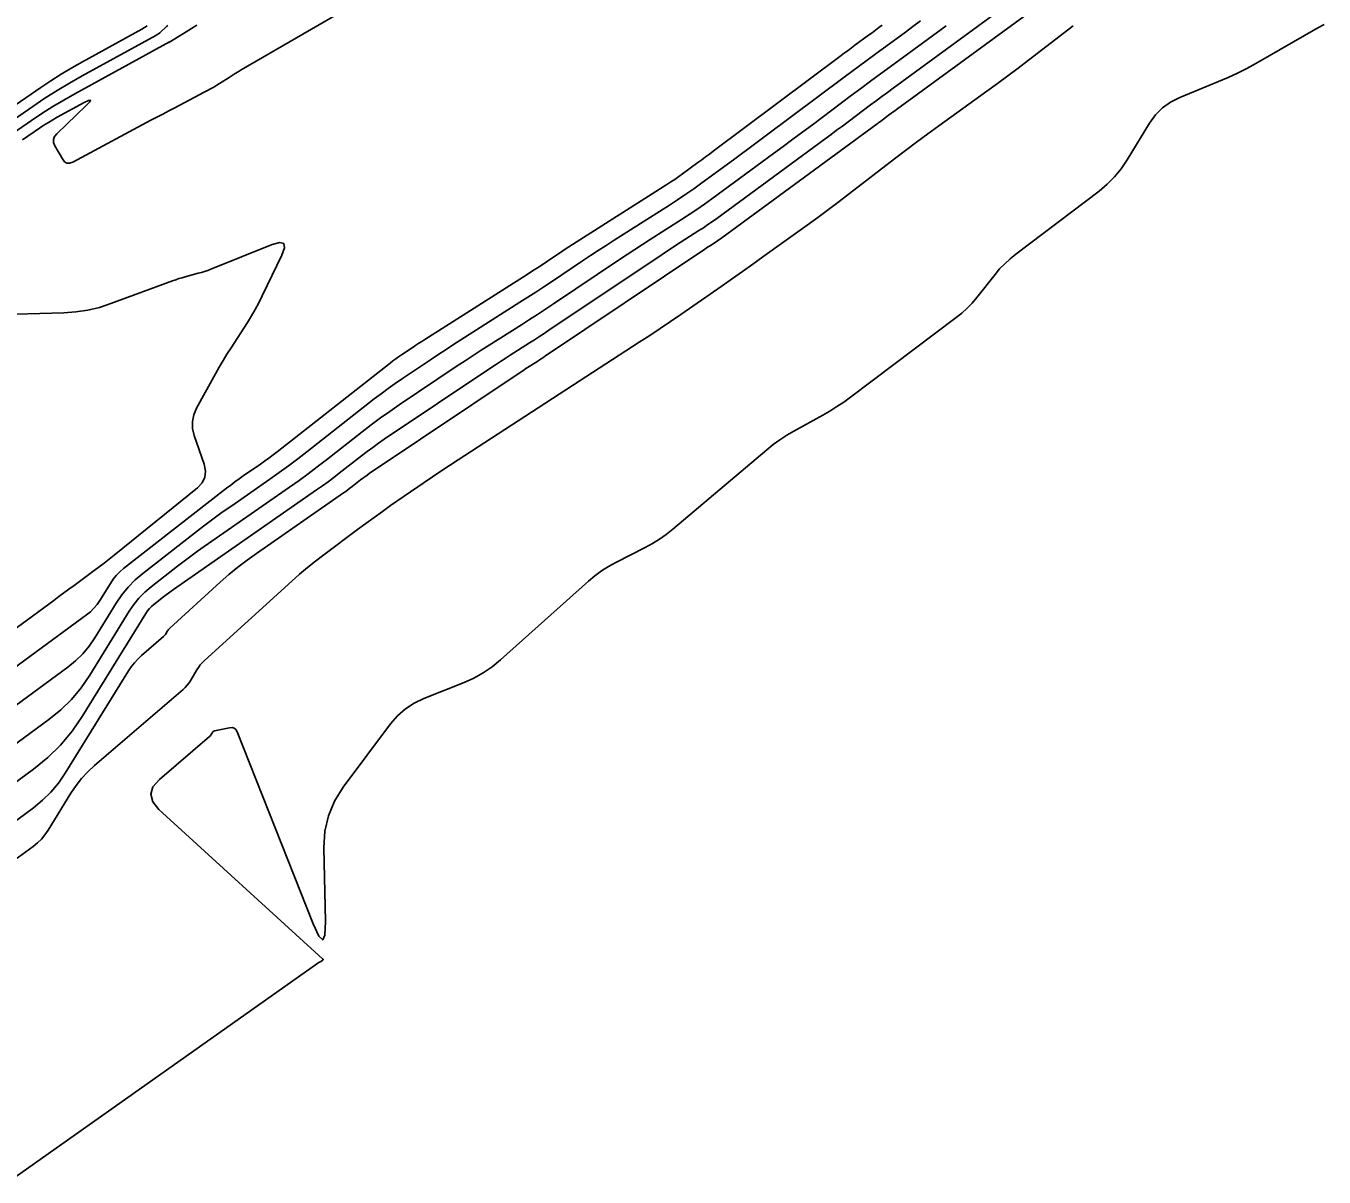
# Model space of a CAD drawing. Extents: x 1768942 to 1774819, y 723037 to 732099.
# Drawn here: x 1770796.8 to 1770920.3, y 726562.3 to 726671.9 of the extents above; entities that cross this region are included whole.
import ezdxf

# ---------------------------------------------------------------- set-up
doc = ezdxf.new("R2010")
doc.units = 0
doc.layers.add('R_Contours', color=7, linetype='Continuous')

msp = doc.modelspace()

# ---------------------------------------------------------------- linework, layer by layer
at = {"layer": 'R_Contours'}
for points in [[(1770894.57, 726674.88), (1770879.62, 726663.91), (1770879.47, 726663.8), (1770879.32, 726663.69), (1770879.17, 726663.57), (1770879.01, 726663.46), (1770878.41, 726663.01), (1770878.26, 726662.89), (1770878.11, 726662.78), (1770877.95, 726662.67), (1770877.8, 726662.56), (1770863.01, 726651.7), (1770862.88, 726651.6), (1770862.74, 726651.51), (1770862.61, 726651.42), (1770862.47, 726651.33), (1770861.92, 726650.98), (1770861.79, 726650.89), (1770861.65, 726650.81), (1770861.51, 726650.72), (1770861.38, 726650.63), (1770846.13, 726640.4), (1770845.98, 726640.29), (1770845.81, 726640.19), (1770845.65, 726640.08), (1770845.49, 726639.98), (1770844.85, 726639.57), (1770844.68, 726639.46), (1770844.52, 726639.36), (1770844.36, 726639.26), (1770844.2, 726639.15), (1770829.46, 726629.26), (1770829.25, 726629.12), (1770829.04, 726628.97), (1770828.84, 726628.82), (1770828.64, 726628.66), (1770827.83, 726628.03), (1770827.63, 726627.88), (1770827.43, 726627.73), (1770827.22, 726627.57), (1770827.01, 726627.43), (1770818.74, 726621.67), (1770817.84, 726621.03), (1770816.97, 726620.35), (1770816.11, 726619.65), (1770815.28, 726618.92), (1770810.48, 726614.56), (1770810.42, 726614.5), (1770810.37, 726614.44), (1770810.32, 726614.37), (1770810.27, 726614.3), (1770810.1, 726614.01), (1770810.06, 726613.94), (1770810.01, 726613.88), (1770809.95, 726613.82), (1770809.89, 726613.76), (1770807.79, 726611.95), (1770807.43, 726611.62), (1770807.11, 726611.27), (1770806.81, 726610.89), (1770806.54, 726610.48), (1770800.53, 726600.74), (1770799.89, 726599.81), (1770799.17, 726598.95), (1770798.38, 726598.17), (1770797.5, 726597.46), (1770793.83, 726594.76)], [(1770791.92, 726597.03), (1770797.53, 726601.14), (1770798.87, 726602.23), (1770800.09, 726603.43), (1770801.19, 726604.74), (1770802.16, 726606.16), (1770808.2, 726615.95), (1770808.36, 726616.2), (1770808.55, 726616.42), (1770808.75, 726616.63), (1770808.97, 726616.82), (1770809.9, 726617.54), (1770810.14, 726617.72), (1770810.37, 726617.9), (1770810.61, 726618.07), (1770810.85, 726618.24), (1770824.45, 726627.71), (1770825, 726628.1), (1770825.54, 726628.49), (1770826.08, 726628.89), (1770826.61, 726629.3), (1770828.72, 726630.96), (1770829.25, 726631.37), (1770829.79, 726631.76), (1770830.33, 726632.15), (1770830.89, 726632.53), (1770841.02, 726639.33), (1770841.48, 726639.63), (1770841.94, 726639.93), (1770842.4, 726640.23), (1770842.86, 726640.53), (1770844.72, 726641.71), (1770845.18, 726642.01), (1770845.65, 726642.3), (1770846.1, 726642.61), (1770846.56, 726642.91), (1770857.32, 726650.13), (1770857.75, 726650.42), (1770858.19, 726650.7), (1770858.62, 726650.99), (1770859.06, 726651.27), (1770860.82, 726652.39), (1770861.26, 726652.67), (1770861.69, 726652.96), (1770862.11, 726653.26), (1770862.54, 726653.56), (1770872.86, 726661.14), (1770873.41, 726661.54), (1770873.94, 726661.94), (1770874.48, 726662.34), (1770875.02, 726662.74), (1770877.17, 726664.35), (1770877.71, 726664.75), (1770878.25, 726665.15), (1770878.78, 726665.55), (1770879.32, 726665.95), (1770889.46, 726673.38)], [(1770796.46, 726661.02), (1770798.1, 726662.14), (1770798.51, 726662.42), (1770798.93, 726662.68), (1770799.35, 726662.94), (1770799.78, 726663.18), (1770802.32, 726664.57), (1770802.75, 726664.79), (1770802.93, 726664.81), (1770802.86, 726664.65), (1770802.52, 726664.3), (1770799.72, 726661.6), (1770799.51, 726661.34), (1770799.41, 726661.07), (1770799.43, 726660.77), (1770799.55, 726660.47), (1770800.26, 726659.21), (1770800.45, 726658.95), (1770800.68, 726658.82), (1770800.95, 726658.81), (1770801.25, 726658.92), (1770808.67, 726662.89), (1770809.24, 726663.19), (1770809.81, 726663.49), (1770810.38, 726663.79), (1770810.95, 726664.09), (1770813.76, 726665.56), (1770814.07, 726665.72), (1770814.37, 726665.89), (1770814.66, 726666.06), (1770814.95, 726666.24), (1770816.12, 726666.98), (1770816.41, 726667.16), (1770816.7, 726667.34), (1770817, 726667.51), (1770817.29, 726667.69), (1770827.21, 726673.44)], [(1770878.28, 726671.95), (1770877.96, 726671.71), (1770877.63, 726671.47), (1770877.31, 726671.22), (1770876.98, 726670.98), (1770875.68, 726670.03), (1770875.35, 726669.79), (1770875.02, 726669.54), (1770874.7, 726669.3), (1770874.37, 726669.06), (1770862.19, 726659.95), (1770861.83, 726659.68), (1770861.47, 726659.41), (1770861.1, 726659.14), (1770860.74, 726658.87), (1770859.28, 726657.8), (1770858.91, 726657.53), (1770858.54, 726657.27), (1770858.16, 726657.02), (1770857.78, 726656.77), (1770848.46, 726650.84), (1770848.12, 726650.63), (1770847.79, 726650.41), (1770847.46, 726650.19), (1770847.13, 726649.97), (1770845.81, 726649.08), (1770845.48, 726648.86), (1770845.14, 726648.65), (1770844.81, 726648.43), (1770844.48, 726648.21), (1770834.74, 726642.03), (1770834.46, 726641.85), (1770834.18, 726641.67), (1770833.9, 726641.49), (1770833.63, 726641.3), (1770832.53, 726640.57), (1770832.26, 726640.38), (1770831.99, 726640.19), (1770831.72, 726639.99), (1770831.46, 726639.79), (1770820.7, 726631.35), (1770820.31, 726631.05), (1770819.91, 726630.75), (1770819.51, 726630.46), (1770819.11, 726630.17), (1770817.48, 726629.04), (1770817.08, 726628.76), (1770816.68, 726628.47), (1770816.28, 726628.17), (1770815.89, 726627.87), (1770806.08, 726620.22), (1770805.72, 726619.91), (1770805.39, 726619.57), (1770805.1, 726619.21), (1770804.83, 726618.82), (1770803.83, 726617.2), (1770803.57, 726616.81), (1770803.27, 726616.45), (1770802.93, 726616.12), (1770802.56, 726615.82), (1770782.51, 726601.11)], [(1770808.32, 726671.87), (1770808.07, 726671.71), (1770807.82, 726671.56), (1770802.18, 726668.46), (1770801.16, 726667.89), (1770800.16, 726667.29), (1770799.17, 726666.66), (1770798.2, 726666.01), (1770784.23, 726656.39)], [(1770787.08, 726600.8), (1770800.77, 726610.85), (1770801.52, 726611.45), (1770802.2, 726612.12), (1770802.81, 726612.85), (1770803.35, 726613.64), (1770805.38, 726616.93), (1770805.91, 726617.72), (1770806.52, 726618.46), (1770807.18, 726619.14), (1770807.91, 726619.76), (1770812.83, 726623.6), (1770813.7, 726624.27), (1770814.59, 726624.93), (1770815.48, 726625.58), (1770816.38, 726626.21), (1770819.99, 726628.73), (1770820.89, 726629.36), (1770821.78, 726630.01), (1770822.66, 726630.67), (1770823.53, 726631.34), (1770829.94, 726636.37), (1770830.6, 726636.87), (1770831.26, 726637.37), (1770831.94, 726637.85), (1770832.62, 726638.32), (1770835.38, 726640.17), (1770836.08, 726640.63), (1770836.77, 726641.09), (1770837.47, 726641.54), (1770838.17, 726641.99), (1770843.8, 726645.57), (1770844.56, 726646.05), (1770845.31, 726646.54), (1770846.06, 726647.03), (1770846.8, 726647.52), (1770849.77, 726649.52), (1770850.51, 726650.01), (1770851.26, 726650.5), (1770852.01, 726650.99), (1770852.76, 726651.47), (1770858.02, 726654.82), (1770858.8, 726655.33), (1770859.58, 726655.85), (1770860.35, 726656.38), (1770861.1, 726656.93), (1770864.12, 726659.14), (1770864.87, 726659.7), (1770865.63, 726660.25), (1770866.38, 726660.81), (1770867.13, 726661.37), (1770874.65, 726667), (1770875.37, 726667.54), (1770876.1, 726668.08), (1770876.83, 726668.62), (1770877.56, 726669.15), (1770880.48, 726671.29), (1770881.2, 726671.83), (1770881.93, 726672.37)], [(1770789.23, 726658.57), (1770797.44, 726664.22), (1770798.59, 726664.99), (1770799.76, 726665.73), (1770800.95, 726666.44), (1770802.15, 726667.12), (1770809.16, 726670.97), (1770809.29, 726671.05), (1770809.41, 726671.13), (1770809.53, 726671.22), (1770809.64, 726671.32), (1770810.07, 726671.73), (1770810.18, 726671.83), (1770810.3, 726671.92)], [(1770884.36, 726671.89), (1770879.03, 726667.98), (1770878.1, 726667.3), (1770877.17, 726666.61), (1770876.25, 726665.92), (1770875.32, 726665.24), (1770871.63, 726662.47), (1770870.71, 726661.78), (1770869.78, 726661.1), (1770868.86, 726660.41), (1770867.93, 726659.73), (1770862.06, 726655.42), (1770861.35, 726654.91), (1770860.63, 726654.41), (1770859.9, 726653.92), (1770859.16, 726653.44), (1770856.2, 726651.55), (1770855.46, 726651.08), (1770854.72, 726650.6), (1770853.99, 726650.12), (1770853.26, 726649.63), (1770846.99, 726645.42), (1770846.23, 726644.92), (1770845.48, 726644.42), (1770844.71, 726643.93), (1770843.95, 726643.44), (1770840.88, 726641.49), (1770840.12, 726641), (1770839.36, 726640.51), (1770838.6, 726640.01), (1770837.84, 726639.51), (1770832.31, 726635.8), (1770831.42, 726635.19), (1770830.53, 726634.56), (1770829.66, 726633.91), (1770828.8, 726633.25), (1770825.38, 726630.57), (1770824.52, 726629.91), (1770823.66, 726629.25), (1770822.78, 726628.62), (1770821.89, 726627.99), (1770813.77, 726622.34), (1770813.12, 726621.88), (1770812.48, 726621.41), (1770811.84, 726620.94), (1770811.21, 726620.45), (1770808.7, 726618.49), (1770808.1, 726617.98), (1770807.55, 726617.42), (1770807.06, 726616.81), (1770806.61, 726616.16), (1770802.86, 726610.08), (1770802.05, 726608.88), (1770801.13, 726607.78), (1770800.11, 726606.78), (1770798.98, 726605.87), (1770790.02, 726599.3)], [(1770813.05, 726671.95), (1770812.8, 726671.8), (1770812.54, 726671.64), (1770812.29, 726671.48), (1770812.04, 726671.32), (1770810.56, 726670.39), (1770810.54, 726670.38), (1770810.53, 726670.37), (1770810.51, 726670.36), (1770810.49, 726670.35), (1770810.41, 726670.31), (1770810.41, 726670.3), (1770810.4, 726670.3), (1770810.4, 726670.31), (1770810.41, 726670.31), (1770810.44, 726670.35), (1770810.45, 726670.35), (1770810.45, 726670.36), (1770810.45, 726670.36), (1770810.44, 726670.35), (1770801.45, 726665.42), (1770800.39, 726664.82), (1770799.35, 726664.2), (1770798.32, 726663.55), (1770797.31, 726662.87), (1770793.3, 726660.11)], [(1770795.73, 726592.5), (1770797.47, 726593.77), (1770797.88, 726594.11), (1770798.26, 726594.48), (1770798.6, 726594.89), (1770798.9, 726595.33), (1770801.07, 726598.85), (1770801.56, 726599.57), (1770802.09, 726600.25), (1770802.67, 726600.88), (1770803.31, 726601.47), (1770811.75, 726608.71), (1770811.96, 726608.91), (1770812.15, 726609.12), (1770812.32, 726609.35), (1770812.48, 726609.59), (1770813.06, 726610.58), (1770813.21, 726610.82), (1770813.38, 726611.05), (1770813.57, 726611.27), (1770813.78, 726611.47), (1770822.1, 726619.02), (1770822.84, 726619.68), (1770823.59, 726620.32), (1770824.36, 726620.94), (1770825.15, 726621.55), (1770828.36, 726623.96), (1770829.14, 726624.53), (1770829.92, 726625.1), (1770830.71, 726625.67), (1770831.5, 726626.22), (1770834.69, 726628.42), (1770835.49, 726628.96), (1770836.29, 726629.5), (1770837.1, 726630.04), (1770837.91, 726630.57), (1770855.16, 726641.76), (1770856.16, 726642.41), (1770857.15, 726643.07), (1770858.14, 726643.74), (1770859.12, 726644.42), (1770863.04, 726647.14), (1770864.02, 726647.82), (1770864.99, 726648.51), (1770865.96, 726649.2), (1770866.93, 726649.89), (1770871.14, 726652.91), (1770872.16, 726653.65), (1770873.17, 726654.39), (1770874.17, 726655.15), (1770875.17, 726655.92), (1770879.44, 726659.22), (1770880.49, 726660.02), (1770881.54, 726660.81), (1770882.6, 726661.6), (1770883.67, 726662.37), (1770888.23, 726665.66), (1770889.23, 726666.38), (1770890.22, 726667.12), (1770891.21, 726667.86), (1770892.2, 726668.61), (1770896.46, 726671.88)], [(1770795.78, 726562.31), (1770824.56, 726582.66), (1770824.61, 726582.7), (1770824.67, 726582.74), (1770824.72, 726582.77), (1770824.78, 726582.8), (1770825.01, 726582.93), (1770825.06, 726582.97), (1770825.07, 726583), (1770825.07, 726583.04), (1770825.03, 726583.09), (1770809.45, 726597.31), (1770808.86, 726598.03), (1770808.67, 726598.74), (1770808.88, 726599.44), (1770809.49, 726600.14), (1770814.26, 726604.23), (1770814.3, 726604.27), (1770814.35, 726604.32), (1770814.38, 726604.37), (1770814.42, 726604.42), (1770814.54, 726604.64), (1770814.58, 726604.69), (1770814.62, 726604.72), (1770814.67, 726604.75), (1770814.73, 726604.77), (1770816.17, 726605.08), (1770816.41, 726605.1), (1770816.61, 726605.05), (1770816.77, 726604.91), (1770816.88, 726604.7), (1770824.12, 726586.4), (1770824.66, 726585.23), (1770825.04, 726584.88), (1770825.25, 726585.35), (1770825.3, 726586.64), (1770825.15, 726593.66), (1770825.24, 726595.22), (1770825.58, 726596.7), (1770826.16, 726598.1), (1770826.99, 726599.42), (1770831.5, 726605.45), (1770832.16, 726606.22), (1770832.91, 726606.88), (1770833.74, 726607.43), (1770834.66, 726607.87), (1770838.49, 726609.39), (1770839.42, 726609.81), (1770840.31, 726610.31), (1770841.15, 726610.88), (1770841.94, 726611.53), (1770850.34, 726619.04), (1770850.94, 726619.55), (1770851.57, 726620.01), (1770852.23, 726620.43), (1770852.92, 726620.81), (1770855.73, 726622.24), (1770856.42, 726622.61), (1770857.09, 726623.03), (1770857.73, 726623.48), (1770858.34, 726623.97), (1770867.3, 726631.54), (1770867.91, 726632.03), (1770868.54, 726632.48), (1770869.2, 726632.91), (1770869.87, 726633.31), (1770872.62, 726634.83), (1770873.3, 726635.22), (1770873.96, 726635.64), (1770874.61, 726636.07), (1770875.25, 726636.53), (1770885.3, 726644.11), (1770885.84, 726644.54), (1770886.35, 726645.01), (1770886.83, 726645.5), (1770887.28, 726646.03), (1770889.01, 726648.21), (1770889.45, 726648.74), (1770889.93, 726649.24), (1770890.44, 726649.71), (1770890.98, 726650.14), (1770898.91, 726656.16), (1770899.68, 726656.81), (1770900.38, 726657.51), (1770901.02, 726658.28), (1770901.58, 726659.12), (1770903.71, 726662.61), (1770904.28, 726663.4), (1770904.95, 726664.07), (1770905.72, 726664.63), (1770906.59, 726665.06), (1770910.27, 726666.57), (1770911.19, 726666.96), (1770912.09, 726667.38), (1770912.97, 726667.83), (1770913.84, 726668.31), (1770919.74, 726671.68), (1770920.32, 726672)], [(1770777.93, 726601.41), (1770799.45, 726617.2), (1770799.93, 726617.56), (1770800.41, 726617.91), (1770800.89, 726618.26), (1770801.37, 726618.62), (1770803.29, 726620.03), (1770803.77, 726620.39), (1770804.24, 726620.75), (1770804.71, 726621.12), (1770805.18, 726621.49), (1770813.11, 726627.9), (1770813.57, 726628.38), (1770813.83, 726628.92), (1770813.89, 726629.51), (1770813.75, 726630.16), (1770812.81, 726632.88), (1770812.64, 726633.55), (1770812.63, 726634.22), (1770812.76, 726634.86), (1770813.03, 726635.5), (1770814.83, 726638.77), (1770815.18, 726639.39), (1770815.55, 726640.02), (1770815.92, 726640.63), (1770816.31, 726641.24), (1770817.87, 726643.66), (1770818.25, 726644.27), (1770818.61, 726644.89), (1770818.96, 726645.53), (1770819.28, 726646.17), (1770821.16, 726650.05), (1770821.41, 726650.76), (1770821.34, 726651.16), (1770820.94, 726651.26), (1770820.21, 726651.06), (1770814.39, 726648.73), (1770814.1, 726648.61), (1770813.8, 726648.51), (1770813.49, 726648.41), (1770813.19, 726648.33), (1770811.96, 726648), (1770811.65, 726647.91), (1770811.35, 726647.82), (1770811.05, 726647.72), (1770810.75, 726647.61), (1770804.87, 726645.44), (1770803.78, 726645.09), (1770802.67, 726644.83), (1770801.55, 726644.66), (1770800.41, 726644.58), (1770793.48, 726644.39)]]:
    msp.add_lwpolyline(points, dxfattribs=at)

doc.saveas('drawing.dxf')
